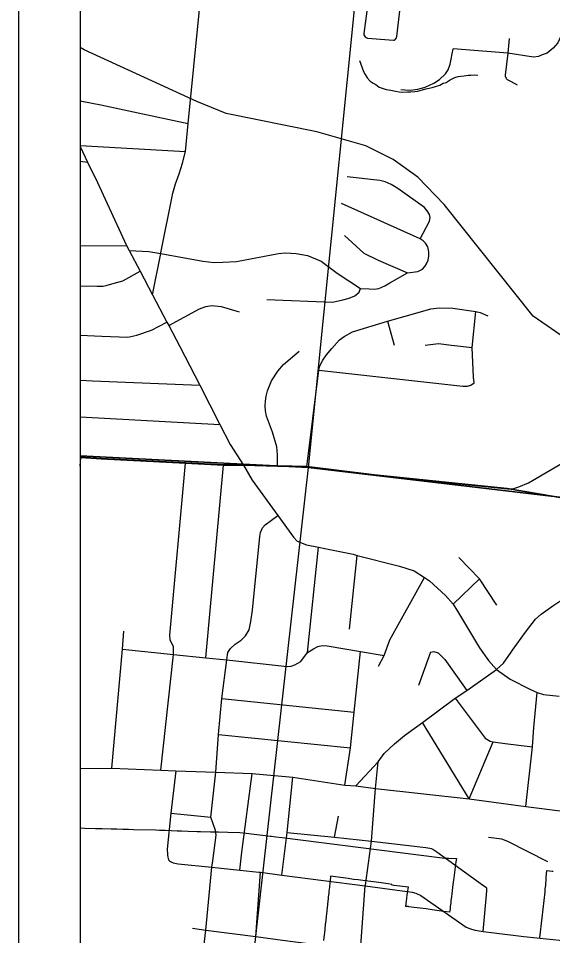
# Model space of a CAD drawing. Extents: x -8.2 to 38.5, y -0.1 to 21.9.
# Drawn here: x 2.063 to 2.928, y 14.657 to 16.141 of the extents above; entities that cross this region are included whole.
import ezdxf

# ---------------------------------------------------------------- set-up
doc = ezdxf.new("R2010")
doc.units = 0
for name, color, linetype in [('Default', 7, 'Continuous'), ('GM_X_Adjacent_County_Text', 7, 'Continuous'), ('GM_X_Airport_Location_Class_1', 7, 'Continuous'), ('GM_X_Minor_River', 7, 'Continuous'), ('GM_X_Section', 7, 'Continuous'), ('GM_X_Township', 7, 'Continuous'), ('GM_X_Township_Subdivision_Text', 7, 'Continuous'), ('GM_X_Township_Text', 7, 'Continuous'), ('GM_X_US_Location', 7, 'Continuous')]:
    doc.layers.add(name, color=color, linetype=linetype)

msp = doc.modelspace()

# ---------------------------------------------------------------- linework, layer by layer
at = {"layer": 'Default'}
for points in [[(2.1634, 20.7645), (2.1634, 15.4317), (2.1644, 15.4316), (2.1974, 15.4294), (2.3338, 15.4222), (2.3952, 15.4189), (2.4275, 15.419), (2.483, 15.4176), (2.5303, 15.4164), (2.6397, 15.4029), (2.8549, 15.3805), (3.0986, 15.3393)], [(2.1634, 18.3141), (2.1634, 14.8315), (2.1704, 14.8313), (2.1883, 14.8309), (2.1989, 14.8306), (2.2139, 14.8302), (2.2227, 14.83), (2.2323, 14.8298), (2.2418, 14.8295), (2.25, 14.8293), (2.286, 14.8284), (2.2917, 14.8282), (2.3012, 14.8278), (2.3106, 14.8274), (2.3205, 14.827), (2.3276, 14.8267), (2.3385, 14.8262), (2.3527, 14.8259), (2.3585, 14.8257), (2.3743, 14.8253), (2.3875, 14.825), (2.4027, 14.8246), (2.4218, 14.8241), (2.4324, 14.8231), (2.4714, 14.8183), (2.4732, 14.8181), (2.4802, 14.8172), (2.4903, 14.8161), (2.7453, 14.7837), (2.7538, 14.7829), (2.7598, 14.7825), (2.7725, 14.7819), (2.7719, 14.777), (2.7683, 14.7508), (2.7679, 14.7474), (2.767, 14.7397), (2.7665, 14.736), (2.7652, 14.7246), (2.7648, 14.7212), (2.7647, 14.7206), (2.7638, 14.7134), (2.7635, 14.7107), (2.7626, 14.7039), (2.7623, 14.7009), (2.7616, 14.6954), (2.7523, 14.6966), (2.7331, 14.6991), (2.7235, 14.7006), (2.7138, 14.7018), (2.704, 14.7031), (2.6955, 14.7041), (2.695, 14.7042), (2.6907, 14.7047), (2.6913, 14.7092), (2.6923, 14.7174), (2.6924, 14.7181), (2.6925, 14.7188), (2.693, 14.7221), (2.6936, 14.7269), (2.6948, 14.7357), (2.6713, 14.7387), (2.6677, 14.7393), (2.6678, 14.7403), (2.662, 14.7412), (2.6468, 14.7432), (2.6338, 14.7449), (2.6292, 14.7455), (2.6138, 14.7474), (2.6062, 14.7484), (2.5972, 14.7497), (2.5689, 14.7535), (2.568, 14.7452), (2.5678, 14.7435), (2.5669, 14.7358), (2.5662, 14.7295), (2.5659, 14.7264), (2.5652, 14.7195), (2.5649, 14.717), (2.564, 14.7086), (2.5638, 14.7066), (2.5629, 14.6983), (2.5627, 14.6972), (2.5618, 14.6881), (2.5617, 14.6878), (2.5606, 14.6774), (2.5604, 14.6758), (2.5596, 14.668), (2.5589, 14.6616), (2.5586, 14.6586), (2.5575, 14.6492)], [(3.4743, 14.647), (3.4936, 14.7944), (3.5065, 14.9452), (3.5225, 15.0941), (3.5403, 15.2932), (3.5084, 15.2966), (3.4537, 15.3026), (3.3997, 15.3085), (3.3521, 15.3138), (3.3059, 15.3188), (3.2946, 15.3201), (3.2027, 15.3291), (3.0986, 15.3393), (2.8549, 15.3805), (2.6397, 15.4029), (2.5303, 15.4164), (2.483, 15.4176), (2.4275, 15.419), (2.3952, 15.4189), (2.3338, 15.4222), (2.1974, 15.4294), (2.1644, 15.4316), (2.1634, 15.4317), (2.1634, 13.9645)], [(2.9076, 14.6538), (2.9113, 14.6859), (2.9161, 14.728), (2.9165, 14.732), (2.9171, 14.7368), (2.9172, 14.7379), (2.9172, 14.7381), (2.9177, 14.7501), (2.9178, 14.7506), (2.9178, 14.7514), (2.9189, 14.7628), (2.9274, 14.7619), (2.928, 14.7618), (2.9291, 14.7617)]]:
    msp.add_lwpolyline(points, dxfattribs=at)
for points in [[(2.1634, 16.4465), (2.1634, 15.4334), (2.5334, 15.4148), (2.633, 16.4084)], [(2.1634, 15.4334), (2.1634, 14.4283), (2.4212, 14.4207), (2.5334, 15.4148)]]:
    msp.add_lwpolyline(points, close=True, dxfattribs=at)
at = {"layer": 'GM_X_Adjacent_County_Text'}
for points in [[(3.6356, 16.3025), (3.5428, 15.2954), (2.5334, 15.4148), (2.633, 16.4084)], [(2.5334, 15.4148), (3.5428, 15.2954), (3.4423, 14.2958), (2.4212, 14.4207)]]:
    msp.add_lwpolyline(points, close=True, dxfattribs=at)
at = {"layer": 'GM_X_Airport_Location_Class_1'}
for points in [[(2.1634, 15.9343), (2.1756, 15.9089), (2.1915, 15.8759), (2.2386, 15.7741), (2.243, 15.7657), (2.2605, 15.7325), (2.2808, 15.6939), (2.304, 15.6498), (2.3068, 15.6444), (2.3247, 15.6104), (2.357, 15.5477), (2.3896, 15.4842), (2.4062, 15.4519), (2.4278, 15.4184), (2.4419, 15.3941), (2.4833, 15.3373), (2.5091, 15.3019), (2.5148, 15.2954), (2.53, 15.2895), (2.5494, 15.2856), (2.5598, 15.2835)], [(2.5598, 15.2835), (2.6052, 15.2743), (2.6118, 15.2726), (2.6806, 15.2549), (2.704, 15.2473), (2.7212, 15.2366), (2.7292, 15.2316), (2.7549, 15.2075), (2.7671, 15.1934), (2.7761, 15.1798), (2.8099, 15.1228), (2.8245, 15.1024), (2.8374, 15.0881), (2.8596, 15.0723), (2.8915, 15.056), (2.9032, 15.0505), (2.9138, 15.0473), (2.9388, 15.0449)]]:
    msp.add_lwpolyline(points, dxfattribs=at)
at = {"layer": 'GM_X_Minor_River'}
msp.add_lwpolyline([(2.6158, 16.0729), (2.618, 16.0675), (2.6222, 16.0552), (2.6251, 16.0506), (2.6284, 16.0452), (2.6332, 16.0397), (2.6376, 16.0365), (2.6421, 16.0341), (2.6477, 16.0301), (2.6542, 16.0281), (2.6587, 16.0264), (2.6662, 16.025), (2.6738, 16.0233), (2.6802, 16.0224), (2.6859, 16.0222), (2.6935, 16.0224), (2.6981, 16.0226), (2.7054, 16.0232), (2.7103, 16.0238), (2.7176, 16.0255), (2.7233, 16.0273), (2.7283, 16.0286), (2.7333, 16.0297), (2.739, 16.031), (2.7456, 16.0331), (2.7514, 16.0364), (2.7563, 16.0378), (2.7625, 16.0418), (2.7698, 16.0454), (2.7752, 16.0471), (2.7798, 16.0478), (2.7851, 16.0484), (2.7916, 16.0494), (2.7962, 16.0496), (2.8012, 16.0502), (2.8072, 16.0497)], dxfattribs=at)
at = {"layer": 'GM_X_Section'}
msp.add_lwpolyline([(2.1634, 20.7645), (2.1634, 13.9645), (4.8235, 13.9645)], dxfattribs=at)
at = {"layer": 'GM_X_Township'}
for p, q in [((2.0634, 20.8645), (2.0634, 13.8645)), ((2.1634, 20.7645), (2.1634, 13.9645))]:
    msp.add_line(p, q, dxfattribs=at)
at = {"layer": 'GM_X_Township_Subdivision_Text'}
for p, q in [((2.1634, 15.9356), (2.3339, 15.9259)), ((2.1634, 15.9102), (2.1756, 15.9089)), ((2.6612, 15.6512), (2.6718, 15.6125)), ((2.1634, 15.4969), (2.3896, 15.4842)), ((2.1634, 15.4168), (2.1647, 15.4311)), ((2.3667, 15.1069), (2.3954, 15.4184)), ((2.5314, 15.1153), (2.5494, 15.2856)), ((2.5996, 15.1529), (2.6118, 15.2726)), ((2.7671, 15.1934), (2.81, 15.2346)), ((2.7309, 15.1158), (2.7113, 15.0622)), ((2.3927, 15.0409), (2.6071, 15.0188)), ((2.7935, 14.8787), (2.7176, 15.0022)), ((2.3874, 14.9828), (2.6012, 14.9614)), ((2.7935, 14.8787), (2.8321, 14.9707)), ((2.3102, 14.8556), (2.3752, 14.8492)), ((2.5754, 14.8169), (2.5818, 14.8508))]:
    msp.add_line(p, q, dxfattribs=at)
for points in [[(2.6482, 16.1975), (2.6367, 16.1987), (2.6343, 16.1987), (2.6337, 16.1984), (2.6333, 16.1978), (2.6226, 16.1171), (2.6226, 16.1157), (2.623, 16.1145), (2.624, 16.1129), (2.6251, 16.1116), (2.6267, 16.1103), (2.6289, 16.1094), (2.6639, 16.1064), (2.6709, 16.1058), (2.6724, 16.1063), (2.6737, 16.1072), (2.6756, 16.1096), (2.6763, 16.1118), (2.689, 16.2224), (2.701, 16.2723), (2.7035, 16.2763), (2.7149, 16.2928), (2.7166, 16.2954), (2.7242, 16.3068)], [(2.9551, 16.1435), (2.937, 16.1019), (2.929, 16.0931), (2.9195, 16.0852), (2.9113, 16.0821), (2.9056, 16.0799), (2.8976, 16.0786), (2.8556, 16.0848), (2.7676, 16.0919)], [(2.8582, 16.1085), (2.8556, 16.0848), (2.8516, 16.0494), (2.8517, 16.0477), (2.8523, 16.0461), (2.8531, 16.0445), (2.8538, 16.0435), (2.8547, 16.0425), (2.8601, 16.0397), (2.871, 16.0338)], [(2.6827, 16.0265), (2.6893, 16.0259), (2.6977, 16.0254), (2.7101, 16.0266), (2.7218, 16.03), (2.7361, 16.0364), (2.7452, 16.0426), (2.7552, 16.0515), (2.7592, 16.0581), (2.7625, 16.0674), (2.7676, 16.0919)], [(2.1634, 16.0079), (2.1662, 16.0075), (2.1968, 16.0012), (2.2802, 15.9836), (2.3383, 15.9715)], [(2.7139, 15.7845), (2.7292, 15.813), (2.7301, 15.8189), (2.7291, 15.8241), (2.7252, 15.8302), (2.7208, 15.8356), (2.6777, 15.866), (2.6668, 15.8727), (2.6572, 15.8767), (2.6489, 15.879), (2.5958, 15.885)], [(2.4657, 15.6864), (2.5718, 15.6822), (2.5887, 15.6857), (2.5991, 15.6887), (2.6084, 15.6925), (2.6151, 15.6984), (2.6173, 15.7045), (2.6313, 15.7036), (2.6394, 15.7032), (2.647, 15.7043), (2.6567, 15.7085), (2.665, 15.7132), (2.6932, 15.7296), (2.7104, 15.7317), (2.7178, 15.7355), (2.7215, 15.7401), (2.7244, 15.7444), (2.7269, 15.7502), (2.728, 15.7569), (2.7279, 15.7625), (2.7272, 15.767), (2.7263, 15.7719), (2.7228, 15.7775), (2.7188, 15.7815), (2.7139, 15.7845), (2.5864, 15.8418)], [(2.5916, 15.79), (2.6225, 15.7613), (2.6459, 15.7499), (2.6932, 15.7296)], [(2.243, 15.7657), (2.2746, 15.7642), (2.294, 15.7607), (2.3621, 15.7484), (2.3803, 15.7462), (2.3947, 15.7469), (2.4164, 15.7481), (2.4846, 15.7611), (2.4958, 15.7619), (2.5132, 15.7607), (2.5316, 15.7576), (2.5534, 15.7483), (2.5797, 15.7292), (2.6173, 15.7045)], [(2.1634, 15.7085), (2.1912, 15.7082), (2.2007, 15.7083), (2.2055, 15.7092), (2.2187, 15.713), (2.2328, 15.7167), (2.2605, 15.7325)], [(2.3068, 15.6444), (2.3566, 15.6714), (2.367, 15.6752), (2.3767, 15.6767), (2.392, 15.6754), (2.4211, 15.6667)], [(2.5306, 15.4159), (2.5501, 15.5724), (2.5514, 15.5793), (2.5562, 15.5882), (2.5625, 15.597), (2.5708, 15.607), (2.5832, 15.621), (2.591, 15.6268), (2.6045, 15.634), (2.6612, 15.6512), (2.7185, 15.6677), (2.7311, 15.6714), (2.745, 15.6732), (2.767, 15.6725), (2.8043, 15.6673), (2.8112, 15.6657), (2.8234, 15.6599)], [(2.7959, 15.5479), (2.8015, 15.5515), (2.8001, 15.5606), (2.7979, 15.6091), (2.8043, 15.6673)], [(2.1634, 15.6288), (2.1987, 15.6274), (2.2405, 15.6257), (2.2554, 15.629), (2.2788, 15.6369), (2.304, 15.6498)], [(2.7223, 15.6125), (2.7435, 15.6154), (2.7645, 15.6128), (2.7979, 15.6091)], [(2.4832, 15.4171), (2.483, 15.4352), (2.4818, 15.4479), (2.4751, 15.4718), (2.4652, 15.4975), (2.4637, 15.5065), (2.4631, 15.5146), (2.4636, 15.5218), (2.4644, 15.5301), (2.4668, 15.5385), (2.4701, 15.547), (2.4734, 15.555), (2.4835, 15.5707), (2.4929, 15.5816), (2.518, 15.603)], [(2.5501, 15.5724), (2.783, 15.5461), (2.7903, 15.5464), (2.7959, 15.5479)], [(2.1634, 15.5559), (2.1832, 15.5548), (2.357, 15.5477)], [(2.294, 14.9253), (2.3144, 15.1124), (2.3147, 15.1245), (2.3091, 15.1361), (2.3084, 15.1435), (2.334, 15.4216)], [(2.8381, 15.1922), (2.81, 15.2346), (2.7765, 15.2691)], [(2.6463, 15.0932), (2.6554, 15.1107), (2.6647, 15.1359), (2.7212, 15.2366)], [(2.2148, 14.928), (2.2322, 15.1209), (2.2344, 15.1497)], [(2.4009, 15.1037), (2.4988, 15.0928), (2.5049, 15.0935), (2.5111, 15.0954), (2.5208, 15.1007), (2.5314, 15.1153), (2.5414, 15.1212), (2.5482, 15.125), (2.5554, 15.1267), (2.5635, 15.1264), (2.6171, 15.1172), (2.6554, 15.1107)], [(2.2322, 15.1209), (2.3144, 15.1124), (2.3667, 15.1069), (2.4009, 15.1037)], [(2.5921, 14.9005), (2.6012, 14.9614), (2.6071, 15.0188), (2.6171, 15.1172)], [(2.7309, 15.1158), (2.7363, 15.1172), (2.7431, 15.1149), (2.754, 15.104), (2.7736, 15.0759), (2.7895, 15.0541)], [(2.8851, 14.8663), (2.8959, 14.9629), (2.8981, 14.9939), (2.9032, 15.0505)], [(2.7705, 15.0413), (2.8193, 14.9767), (2.8271, 14.9721), (2.8321, 14.9707), (2.8515, 14.9683), (2.8959, 14.9629)], [(2.6098, 14.5407), (2.6145, 14.5865), (2.6187, 14.6215), (2.6171, 14.6338), (2.6251, 14.7378), (2.6252, 14.7388), (2.635, 14.8102), (2.6414, 14.8954), (2.6458, 14.9385)], [(2.4219, 14.7633), (2.4252, 14.7924), (2.442, 14.9195)], [(2.4898, 14.7554), (2.4985, 14.824), (2.5079, 14.9137)], [(2.6098, 14.8995), (2.6414, 14.8954), (2.7935, 14.8787), (2.8851, 14.8663), (3.0132, 14.8499)], [(2.4985, 14.824), (2.5754, 14.8169), (2.635, 14.8102), (2.723, 14.7997), (2.7297, 14.799), (2.732, 14.7985), (2.7347, 14.7971), (2.741, 14.7928), (2.815, 14.7393), (2.82, 14.7359), (2.8217, 14.7339)], [(2.9206, 14.777), (2.856, 14.8095), (2.8459, 14.8133), (2.8244, 14.8163)], [(2.4404, 14.5895), (2.3662, 14.5989), (2.3615, 14.6017), (2.3598, 14.6064), (2.3613, 14.6201), (2.3671, 14.6663), (2.3768, 14.768)], [(2.8157, 14.664), (2.8212, 14.7235), (2.8221, 14.7301), (2.8217, 14.7339)], [(2.3452, 14.6692), (2.3671, 14.6663), (2.4479, 14.6559), (2.4911, 14.6501), (2.6171, 14.6338), (2.6485, 14.6289)]]:
    msp.add_lwpolyline(points, dxfattribs=at)
at = {"layer": 'GM_X_Township_Text'}
for p, q in [((2.1634, 15.7735), (2.2386, 15.7741)), ((2.2808, 15.6939), (2.294, 15.7607))]:
    msp.add_line(p, q, dxfattribs=at)
for points in [[(2.294, 15.7607), (2.2943, 15.7622), (2.3133, 15.8587), (2.3177, 15.8736), (2.3237, 15.8899), (2.3294, 15.9072), (2.3339, 15.9259), (2.3383, 15.9715), (2.3651, 16.2431), (2.374, 16.3336), (2.3799, 16.3873), (2.4004, 16.5699)], [(2.8599, 15.3804), (2.8648, 15.3808), (2.8657, 15.3809), (2.8738, 15.3833), (2.8891, 15.3897), (2.9726, 15.4387), (2.9907, 15.4527), (3.0031, 15.4637), (3.0199, 15.4811), (3.0709, 15.5469), (3.0887, 15.5764), (3.092, 15.5858), (3.0982, 15.5928), (3.1082, 15.6003)], [(2.1634, 15.4312), (2.1647, 15.4311), (2.1976, 15.4289), (2.334, 15.4216), (2.3954, 15.4184), (2.4278, 15.4184)], [(2.4278, 15.4184), (2.4832, 15.4171), (2.5211, 15.4162)], [(2.5211, 15.4162), (2.5306, 15.4159), (2.6399, 15.4024), (2.8551, 15.38), (2.8599, 15.3804)], [(2.8635, 15.119), (2.8845, 15.1483), (2.9006, 15.1695), (2.9099, 15.1772), (2.9288, 15.1911), (2.9516, 15.206), (2.9708, 15.2184), (2.9845, 15.2355), (3.0305, 15.2851), (3.0465, 15.2999), (3.0656, 15.3141), (3.0988, 15.3388), (3.1133, 15.3494)], [(2.3768, 14.768), (2.3782, 14.7786), (2.3834, 14.8201), (2.3828, 14.8273), (2.3752, 14.8492), (2.383, 14.9216), (2.3874, 14.9828), (2.3927, 15.0409), (2.4009, 15.1037), (2.4026, 15.1153), (2.4071, 15.1221), (2.4146, 15.129), (2.4241, 15.1355), (2.431, 15.1423), (2.4372, 15.1523), (2.4399, 15.1656), (2.4424, 15.1837), (2.4544, 15.303), (2.4554, 15.3094), (2.4587, 15.317), (2.4631, 15.3217), (2.4833, 15.3373)], [(2.1634, 14.9275), (2.2148, 14.928), (2.294, 14.9253), (2.3184, 14.9242), (2.383, 14.9216), (2.442, 14.9195), (2.5079, 14.9137), (2.5921, 14.9005), (2.6098, 14.8995), (2.6458, 14.9385), (2.6558, 14.9519), (2.6724, 14.9678), (2.6885, 14.9812), (2.7042, 14.9926), (2.7176, 15.0022), (2.7705, 15.0413), (2.7895, 15.0541), (2.8374, 15.0881), (2.8487, 15.0984), (2.8612, 15.1158), (2.8635, 15.119)], [(2.3184, 14.9242), (2.3102, 14.8556), (2.3044, 14.7973), (2.3048, 14.7886), (2.305, 14.7876)], [(2.305, 14.7876), (2.3054, 14.7845), (2.3066, 14.7802), (2.3083, 14.7782), (2.3096, 14.7771), (2.312, 14.776), (2.3143, 14.7752), (2.317, 14.7746), (2.3224, 14.7736), (2.3768, 14.768), (2.4219, 14.7633), (2.4528, 14.7601), (2.4557, 14.7598)], [(2.4239, 14.4222), (2.4399, 14.5846), (2.4404, 14.5895), (2.4479, 14.6559), (2.4557, 14.7598)], [(2.4557, 14.7598), (2.4898, 14.7554), (2.6251, 14.7378), (2.701, 14.7279), (2.707, 14.7259), (2.7148, 14.7223), (2.7884, 14.6713), (2.797, 14.6677), (2.8032, 14.6661), (2.8157, 14.664), (2.8335, 14.6619), (2.8816, 14.6561), (2.9659, 14.6472), (3.0244, 14.6387), (3.1258, 14.6283), (3.2325, 14.6103), (3.3141, 14.5989), (3.3834, 14.5893), (3.4051, 14.5862), (3.4655, 14.5775), (3.475, 14.5761)]]:
    msp.add_lwpolyline(points, dxfattribs=at)
at = {"layer": 'GM_X_US_Location'}
msp.add_lwpolyline([(2.9633, 15.6137), (2.8968, 15.6596), (2.7528, 15.8403), (2.71, 15.8846), (2.6704, 15.9131), (2.6261, 15.9353), (2.5469, 15.9575), (2.3997, 15.9876), (2.3522, 16.0066), (2.1701, 16.0906), (2.1634, 16.0941)], dxfattribs=at)

doc.saveas('drawing.dxf')
